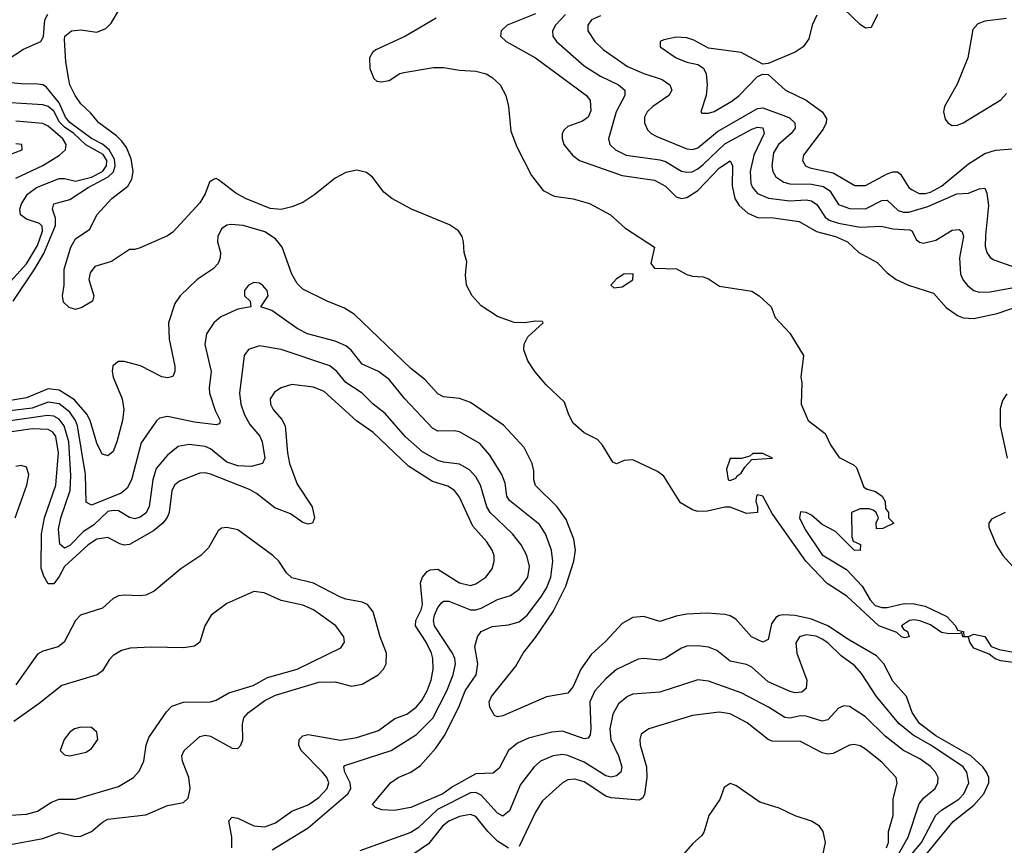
# Model space of a CAD drawing. Header units: inches. Extents: x 1308407 to 1441228, y 959628 to 1036311.
# Tile 554 of 656: x 1405724 to 1409362, y 994079 to 997131. Entities that reach past the tile are written whole.
import ezdxf

# ---------------------------------------------------------------- set-up
doc = ezdxf.new("R2010")
doc.units = ezdxf.units.IN
doc.header["$MEASUREMENT"] = 0
doc.layers.add('B4909', color=7, linetype='Continuous')

msp = doc.modelspace()

# ---------------------------------------------------------------- linework, layer by layer
at = {"layer": 'B4909', "color": 5}
for points, elevation in [([(1409413.1, 994753.1), (1409350, 994761.5), (1409329.1, 994769.1), (1409306.4, 994786.4), (1409250, 994807.8), (1409235.1, 994830), (1409230, 994848.7), (1409208.7, 994850), (1409206, 994866), (1409198, 994862), (1409158.7, 994861.3), (1409130, 994866), (1409090, 994894), (1409050.5, 994909.5), (1409030, 994913.3), (1409012, 994910), (1408982, 994890), (1408990, 994878.8), (1409004.7, 994870), (1409011.3, 994850), (1408994, 994846), (1408982.7, 994850), (1408965.5, 994865.5), (1408899.4, 994890), (1408780.6, 995000.6), (1408707.4, 995047.4), (1408629, 995129), (1408505.1, 995305.1), (1408470, 995369.2), (1408450, 995374.5), (1408447.4, 995370), (1408444.4, 995350), (1408451, 995330), (1408450, 995309), (1408410, 995306), (1408350, 995329), (1408330, 995329), (1408265.4, 995314.6), (1408230, 995313.2), (1408210, 995319.3), (1408165.6, 995345.6), (1408104, 995444), (1408081.3, 995461.3), (1407990, 995503.5), (1407958.4, 995501.6), (1407930, 995489.3), (1407916, 995496), (1407878.1, 995558.1), (1407859.1, 995579.1), (1407810, 995604.3), (1407770, 995639.9), (1407753.9, 995670), (1407737.4, 995717.4), (1407670, 995781.6), (1407628.2, 995830), (1407602.1, 995870), (1407587.1, 995910), (1407588.2, 995931.8), (1407601.6, 995958.4), (1407658.4, 996010), (1407655.6, 996015.6), (1407630, 996016.8), (1407590.2, 996009.8), (1407551.7, 996011.7), (1407490, 996034), (1407430, 996073.2), (1407395.7, 996110), (1407375.3, 996150), (1407371.9, 996188.1), (1407376.3, 996236.3), (1407367.3, 996270), (1407364.7, 996310), (1407359.1, 996330), (1407346.3, 996350), (1407312, 996372), (1407171.5, 996430), (1407099.8, 996470), (1407070, 996493.3), (1407028.5, 996548.5), (1407006.2, 996566.1), (1406970, 996574.3), (1406930, 996566.2), (1406890, 996545.4), (1406814.9, 996485.1), (1406770, 996455.3), (1406730, 996438.5), (1406690, 996428.7), (1406650, 996432.8), (1406559, 996470), (1406523, 996490), (1406458.7, 996538.7), (1406450, 996543.4), (1406440.2, 996539.8), (1406426.1, 996530), (1406410, 996486.9), (1406390, 996454.2), (1406290, 996345.4), (1406270, 996331.9), (1406170, 996287.3), (1406150, 996280.9), (1406130, 996280.9), (1406063.1, 996236.9), (1406001.6, 996218.4), (1405984.5, 996195.5), (1405979.7, 996170), (1405998.7, 996110), (1405993.4, 996090), (1405953.4, 996066.6), (1405930, 996059.7), (1405906.7, 996066.7), (1405886.7, 996086.7), (1405882, 996110), (1405888.4, 996150), (1405889.1, 996209.1), (1405913, 996290), (1405930, 996320.7), (1405983.9, 996356.1), (1406009.1, 996410), (1406064.3, 996470), (1406124.5, 996515.5), (1406138.7, 996541.3), (1406144.2, 996570), (1406136.9, 996616.9), (1406118.8, 996658.8), (1406101.5, 996681.5), (1406081.7, 996701.7), (1406016.5, 996750), (1405986.2, 996786.1), (1405950, 996819.2), (1405929, 996850), (1405910, 996889.3), (1405905.7, 996910), (1405894.9, 996974.9), (1405890, 997057.3), (1405891.8, 997070), (1405916.4, 997090), (1405950, 997093.2), (1406010, 997084.9), (1406042.3, 997097.7), (1406062.2, 997117.8), (1406093.7, 997170)], 2580), ([(1408893.7, 997150), (1408870, 997101.4), (1408850, 997099.8), (1408830, 997112.8), (1408770, 997170.6)], 2680), ([(1405677.6, 996982.4), (1405737.9, 997022.1), (1405803, 997050), (1405812, 997068), (1405817.2, 997130), (1405828.7, 997151.3)], 2620), ([(1407263.6, 997136.4), (1407150, 997069.9), (1407040.2, 997019.8), (1407027.8, 997010), (1407017.4, 996990), (1407018.2, 996950), (1407033, 996913), (1407044, 996904), (1407060.9, 996900.9), (1407090, 996906.3), (1407128.8, 996931.3), (1407143.9, 996936.1), (1407253.8, 996953.8), (1407290, 996954.5), (1407350, 996944.2), (1407410, 996940.6), (1407448.2, 996930), (1407470, 996917.5), (1407500.1, 996890), (1407520.1, 996850), (1407530.1, 996810), (1407538.9, 996718.9), (1407561.2, 996661.2), (1407615.4, 996555.4), (1407659.1, 996499.1), (1407698.9, 996478.9), (1407770, 996468.8), (1407830, 996451.3), (1407907.4, 996410), (1407960.9, 996360.9), (1408070.2, 996290), (1408056.2, 996230), (1408070, 996212.7), (1408151, 996210), (1408190, 996188.4), (1408210, 996182.4), (1408250, 996180.4), (1408270, 996172.4), (1408310, 996145.5), (1408430, 996127.7), (1408457.3, 996110), (1408501, 996070), (1408516, 996030), (1408570, 995972), (1408621, 995890), (1408611, 995810), (1408614.8, 995790), (1408611.3, 995710), (1408638, 995650), (1408701, 995601), (1408719.9, 995559.8), (1408752.7, 995512.7), (1408805.8, 995485.8), (1408815.8, 995475.8), (1408843.5, 995403.5), (1408855.3, 995395.3), (1408886.4, 995386.4), (1408911, 995370), (1408922, 995350), (1408923.6, 995323.6), (1408934, 995310), (1408934, 995290), (1408954, 995270), (1408914, 995250), (1408890, 995248.7), (1408889.1, 995270.9), (1408898, 995290), (1408888.9, 995308.9), (1408878, 995318), (1408863.1, 995323.1), (1408830, 995322.7), (1408798, 995310), (1408799.6, 995219.6), (1408803.6, 995203.6), (1408830.9, 995190.9), (1408830, 995168.7), (1408808, 995170), (1408738.9, 995238.9), (1408690, 995265.2), (1408650, 995299.3), (1408630, 995309.4), (1408610, 995312.3), (1408606.3, 995290), (1408626.8, 995246.8), (1408690, 995152.4), (1408779.1, 995099.1), (1408837.7, 995037.7), (1408866.7, 994986.7), (1408885.5, 994965.5), (1408910, 994958.5), (1408930, 994958.5), (1408993, 994973), (1409030, 994972.4), (1409070, 994962.7), (1409150, 994924.9), (1409182.4, 994890), (1409190, 994874.8), (1409211.3, 994870), (1409212.7, 994852.7), (1409230, 994851.3), (1409250, 994859.3), (1409290, 994850.6), (1409314.1, 994814.1), (1409343.2, 994803.2), (1409410, 994790.2)], 2580), ([(1407630, 997152.6), (1407525.6, 997110), (1407503, 997090), (1407500.6, 997070), (1407521.6, 997050), (1407630.2, 996990), (1407819, 996850), (1407832.2, 996832.2), (1407834.2, 996794.2), (1407825, 996770), (1407804, 996756), (1407750, 996735.4), (1407736.7, 996723.3), (1407728.9, 996710), (1407728.5, 996691.5), (1407735.4, 996670), (1407766.9, 996630), (1407792.3, 996610), (1407950, 996554.4), (1408070, 996537), (1408110, 996515.5), (1408150, 996476.6), (1408170, 996470.1), (1408190, 996474.1), (1408230, 996499.4), (1408310, 996582.8), (1408350, 996609), (1408358.4, 996590), (1408356.7, 996516.7), (1408366.7, 996470), (1408383.4, 996443.4), (1408415.4, 996415.4), (1408450, 996399.3), (1408510, 996397.8), (1408604.3, 996384.3), (1408668.3, 996348.3), (1408738.6, 996330), (1408783.2, 996310), (1408825.5, 996270), (1408893.2, 996233.2), (1408930, 996195), (1408963.2, 996170), (1409008.5, 996150), (1409100.4, 996120.4), (1409147.1, 996067.1), (1409190, 996037), (1409210, 996029.1), (1409250, 996026.2), (1409335.6, 996044.4), (1409430, 996076.8)], 2620), ([(1407741.2, 997150), (1407704.1, 997110), (1407693.6, 997090), (1407694, 997070), (1407707.7, 997050), (1407810, 996960.7), (1407870, 996922.2), (1407937.5, 996890), (1407960.2, 996870), (1407959.8, 996850), (1407928.1, 996790), (1407900.6, 996690), (1407905, 996670), (1407925.4, 996650), (1407965.7, 996630), (1408090, 996612.7), (1408110, 996606.2), (1408170, 996571), (1408190, 996566.8), (1408208.7, 996568.7), (1408230, 996578.9), (1408250, 996595.5), (1408330, 996671.6), (1408430, 996725.8), (1408450, 996733.2), (1408470, 996730.6), (1408475.7, 996710), (1408437.3, 996630), (1408422.9, 996570), (1408425.3, 996525.3), (1408431.6, 996510), (1408450, 996487.7), (1408490.7, 996470.7), (1408570, 996461.7), (1408630, 996465), (1408650, 996461.3), (1408670, 996448.1), (1408700.4, 996400.4), (1408714.8, 996390), (1408750, 996378.2), (1408830, 996363.5), (1408907.9, 996367.9), (1408950, 996358.1), (1409013.9, 996353.9), (1409021.1, 996350), (1409037.6, 996317.6), (1409048.5, 996308.5), (1409064.5, 996304.4), (1409110, 996315.3), (1409170, 996352.8), (1409195.3, 996355.3), (1409206.5, 996346.5), (1409211.1, 996330), (1409196.9, 996250), (1409200.6, 996190), (1409210, 996168.1), (1409227.1, 996147.1), (1409250, 996130.1), (1409270, 996123.6), (1409310, 996124.5), (1409390, 996139.1)], 2640), ([(1407870, 997144.6), (1407837.5, 997130), (1407823.2, 997110), (1407824.1, 997090), (1407850, 997050.2), (1407880.7, 997020.7), (1407970, 996958.1), (1408030, 996932.2), (1408098.5, 996910), (1408126.5, 996890), (1408133.4, 996870), (1408123, 996850), (1408063.2, 996810), (1408042.8, 996790), (1408033.5, 996770), (1408032.8, 996750), (1408044.1, 996724.1), (1408057.8, 996710), (1408078.7, 996698.7), (1408190, 996652.9), (1408210, 996650.5), (1408230, 996657.2), (1408302.9, 996717.1), (1408450, 996802.5), (1408470, 996805.5), (1408554.4, 996774.4), (1408568.3, 996768.3), (1408588.8, 996750), (1408589.5, 996730), (1408574.8, 996710), (1408528.3, 996670), (1408510, 996639.2), (1408504, 996590), (1408507.5, 996570), (1408517.9, 996550), (1408547.3, 996530), (1408570, 996523.9), (1408650, 996522.9), (1408694.8, 996514.8), (1408717.8, 996497.8), (1408750, 996448.1), (1408790, 996432.6), (1408850, 996431.3), (1408910, 996462.3), (1408930, 996463.6), (1408970, 996425.9), (1408990, 996418.8), (1409010, 996419.4), (1409080.3, 996439.7), (1409186.5, 996486.5), (1409230, 996489.4), (1409270, 996506), (1409290, 996507.9), (1409298.4, 996490), (1409304.2, 996444.2), (1409292.8, 996332.8), (1409292.2, 996292.2), (1409297.3, 996270), (1409310, 996252.2), (1409323.5, 996243.5), (1409390, 996219.4)], 2660), ([(1408670, 997147), (1408652.8, 997110), (1408640, 997060), (1408619.5, 997030), (1408589.3, 997010.7), (1408490, 996969.3), (1408470, 996966), (1408390, 997009.8), (1408270, 997025.7), (1408215.4, 997055.4), (1408190, 997064.1), (1408150, 997066.6), (1408104.4, 997055.6), (1408090.5, 997050), (1408090.3, 997030), (1408150.3, 996990), (1408190, 996974.2), (1408230, 996965.6), (1408250.9, 996950.9), (1408261.3, 996930), (1408264.8, 996890), (1408260.5, 996850), (1408241.6, 996790), (1408245.4, 996785.4), (1408270, 996784.6), (1408290, 996791.1), (1408355.8, 996830), (1408382.9, 996850), (1408450, 996920.2), (1408470, 996929.1), (1408490, 996927.8), (1408554.3, 996870), (1408630, 996833.7), (1408689.7, 996789.7), (1408706, 996766), (1408704.7, 996750), (1408693.5, 996726.5), (1408620.5, 996630), (1408616.6, 996610), (1408621.2, 996601.2), (1408628.3, 996590), (1408643.7, 996583.7), (1408730, 996565.1), (1408810, 996518.4), (1408850, 996517.5), (1408930, 996561.1), (1408950, 996568.6), (1408967.9, 996567.9), (1408979.4, 996559.4), (1409010, 996511), (1409021.5, 996501.5), (1409048.1, 996488.1), (1409070, 996487.9), (1409090, 996493.6), (1409130, 996515.3), (1409230, 996598.2), (1409290, 996635.9), (1409330, 996648.8), (1409392.9, 996652.9)], 2680), ([(1409370, 997134.5), (1409290, 997125.5), (1409264.1, 997115.9), (1409245.7, 997094.3), (1409228, 996990), (1409187.7, 996892.3), (1409142, 996810), (1409137.6, 996790), (1409143.4, 996763.4), (1409153.4, 996750), (1409170, 996739.5), (1409190, 996740.3), (1409210, 996749.1), (1409350, 996835), (1409370, 996857.4)], 2720), ([(1405700.8, 996090), (1405780.9, 996210), (1405813, 996267), (1405857.1, 996370), (1405856.8, 996396.8), (1405845.1, 996430), (1405850.4, 996449.6), (1405910, 996466.7), (1405977.6, 996510), (1406050.7, 996549.3), (1406071, 996569), (1406077.3, 996590), (1406074.7, 996614.7), (1406055.5, 996650), (1406030, 996670.9), (1405990, 996691.4), (1405910, 996750.9), (1405894, 996770), (1405870, 996823.2), (1405822, 996882), (1405810, 996889.9), (1405790, 996892.8), (1405730, 996893.1), (1405650, 996900.4)], 2620), ([(1405690, 996162.5), (1405750, 996228.7), (1405790, 996296.1), (1405808.6, 996348.6), (1405807.1, 996367.1), (1405797.6, 996377.6), (1405750, 996393.7), (1405727.4, 996410), (1405724.9, 996430), (1405731.5, 996450), (1405753.8, 996486.1), (1405786.8, 996510), (1405870, 996543.7), (1405890, 996543.9), (1405930, 996533.8), (1405990, 996549.2), (1406030, 996569.9), (1406045.4, 996590), (1406046.2, 996610), (1406032.6, 996632.6), (1405968.3, 996668.3), (1405924.1, 996710), (1405890, 996732.9), (1405871.7, 996751.7), (1405850, 996792.3), (1405830, 996809.9), (1405810, 996816), (1405610, 996828.7)], 2640), ([(1405710, 996544.7), (1405810, 996591.6), (1405872, 996630), (1405893.4, 996650), (1405896, 996670), (1405883.2, 996690), (1405830, 996737.7), (1405810, 996746.4), (1405710, 996755.1)], 2660), ([(1405682, 996630), (1405733.3, 996650), (1405732, 996670), (1405710, 996672.3)], 2680), ([(1409027.7, 993990), (1409172.9, 994167.1), (1409250, 994227.3), (1409287.1, 994270), (1409305.9, 994310), (1409305.4, 994330), (1409297.2, 994350), (1409282.8, 994370), (1409238.9, 994410), (1409110, 994484.5), (1409049.6, 994530), (1409022.1, 994570), (1409001.1, 994630), (1408950, 994685.9), (1408917.8, 994750), (1408890, 994779.9), (1408790, 994837.6), (1408710, 994890.7), (1408650, 994915.7), (1408590, 994928.9), (1408548.4, 994931.6), (1408530, 994928.7), (1408518.4, 994921.6), (1408502.4, 994897.6), (1408490, 994839.6), (1408470.1, 994829.8), (1408428.3, 994850), (1408370, 994915.5), (1408350, 994927.5), (1408330, 994931.9), (1408262.9, 994937.1), (1408190, 994934.1), (1408150, 994926.7), (1408090, 994906.6), (1408030, 994925.4), (1407990, 994921.6), (1407950, 994898.9), (1407890, 994833.8), (1407835.6, 994784.4), (1407797.2, 994730), (1407770, 994666.2), (1407750, 994641.5), (1407671.3, 994628.7), (1407510, 994558.5), (1407490, 994554), (1407478.9, 994558.9), (1407461.6, 994590), (1407458.7, 994610), (1407468.2, 994630), (1407558.2, 994741.8), (1407584.6, 994790), (1407630, 994847), (1407695.9, 994944.1), (1407742.9, 995037.1), (1407772.3, 995130), (1407777.5, 995170), (1407771.3, 995211.3), (1407743.6, 995283.6), (1407710, 995329.8), (1407630, 995409.8), (1407623.7, 995430), (1407623.7, 995463.7), (1407617.4, 995490), (1407588.9, 995550), (1407512, 995632), (1407390, 995716.5), (1407350, 995730.6), (1407290, 995737), (1407270, 995747.6), (1407220.8, 995800.8), (1407170, 995841.1), (1406961.6, 996041.6), (1406925.1, 996065.1), (1406860.4, 996090), (1406770, 996134.8), (1406750, 996156.1), (1406730, 996189.8), (1406694.1, 996290), (1406670, 996321.1), (1406630, 996346.5), (1406550.2, 996369.8), (1406505.7, 996374.3), (1406490, 996370.9), (1406470, 996357.4), (1406456.2, 996330), (1406455.6, 996310), (1406466.2, 996270), (1406465.5, 996250), (1406457.8, 996230), (1406439.6, 996210), (1406379.7, 996170), (1406316.9, 996110), (1406298, 996082), (1406273.8, 996010), (1406277, 995950), (1406298, 995850), (1406298, 995830), (1406290, 995812), (1406270, 995806.6), (1406250, 995810.8), (1406171.2, 995851.2), (1406110, 995867.3), (1406090, 995867.4), (1406069, 995851), (1406065.7, 995830), (1406069.5, 995810), (1406103.6, 995730), (1406108.9, 995690), (1406104.6, 995650), (1406083.4, 995570), (1406070, 995535.1), (1406050, 995518.7), (1406030, 995524.4), (1406026.9, 995530), (1406010, 995565.4), (1405984.9, 995650), (1405972.8, 995672.8), (1405926.3, 995726.3), (1405870, 995761.6), (1405830, 995766.8), (1405750, 995733.1), (1405630, 995713.6)], 2620), ([(1409016.6, 994043.4), (1409056, 994090), (1409109.7, 994190.3), (1409130.4, 994209.6), (1409194.3, 994250), (1409212.6, 994270), (1409231.2, 994310), (1409223.4, 994350), (1409209.9, 994370), (1409091.5, 994450), (1409026.3, 994486.3), (1408973.2, 994530), (1408889.9, 994630), (1408834.3, 994714.3), (1408810, 994742.4), (1408759.6, 994779.6), (1408710, 994827.8), (1408690, 994841.6), (1408667.9, 994852.1), (1408630, 994857.3), (1408605.6, 994850), (1408591.7, 994828.3), (1408596, 994790), (1408632.7, 994690), (1408630, 994659.5), (1408614.9, 994645.1), (1408590, 994642.6), (1408571.8, 994648.2), (1408490, 994684), (1408430, 994738.4), (1408410, 994748.1), (1408350, 994760.2), (1408299.8, 994799.8), (1408270, 994812), (1408230, 994816.9), (1408190, 994814.9), (1408170, 994808.5), (1408110, 994771.2), (1408090, 994764.2), (1408030, 994769.8), (1408010, 994767.5), (1407930, 994728.7), (1407890, 994694.7), (1407849.2, 994650), (1407830.5, 994610), (1407835.1, 994510), (1407832.7, 994487.3), (1407824.8, 994475.2), (1407810, 994472.5), (1407730, 994501.1), (1407690, 994497.5), (1407604.5, 994475.5), (1407563.2, 994456.8), (1407530.8, 994430), (1407495.5, 994364.5), (1407473.8, 994346.2), (1407410, 994343.1), (1407324.1, 994295.9), (1407287.8, 994270), (1407170, 994219), (1407108.2, 994208.2), (1407062, 994210), (1407038.7, 994218.7), (1407027.8, 994230), (1407094.7, 994310), (1407122.4, 994330), (1407170, 994350.1), (1407205.8, 994374.2), (1407261.5, 994438.5), (1407294.3, 994485.7), (1407347.2, 994590), (1407370, 994650.1), (1407410.8, 994710), (1407417.7, 994750), (1407405.9, 994814.1), (1407416.5, 994850), (1407428.9, 994870), (1407470, 994887.5), (1407530, 994893.7), (1407570, 994905.2), (1407599.4, 994930), (1407650, 994996.2), (1407670.6, 995030), (1407686.6, 995070), (1407694.2, 995130), (1407689, 995170), (1407667.8, 995230), (1407644.8, 995264.8), (1407533.6, 995353.6), (1407524.7, 995370), (1407517.8, 995417.8), (1407506.3, 995450), (1407461.7, 995521.7), (1407424.3, 995564.3), (1407350, 995607.6), (1407330, 995611.6), (1407270, 995610.4), (1407250, 995620.5), (1407147.4, 995730), (1407090, 995800.6), (1407050, 995829.9), (1406990, 995857.8), (1406949.2, 995909.2), (1406930, 995925), (1406890, 995942.7), (1406788.2, 995970), (1406749.7, 995990), (1406655.5, 996055.5), (1406615.3, 996070), (1406642, 996110), (1406639.3, 996130), (1406621.6, 996150), (1406610, 996156.8), (1406590, 996159.1), (1406570, 996149.6), (1406555.3, 996130), (1406555.5, 996110), (1406576, 996090), (1406578, 996070), (1406530, 996061), (1406467.9, 996032.1), (1406441.2, 996010), (1406414.3, 995970), (1406408.7, 995930), (1406432, 995830), (1406424.2, 995770), (1406425.8, 995750), (1406446.7, 995686.7), (1406464.6, 995650), (1406462.8, 995637.2), (1406450, 995633), (1406370, 995643.7), (1406270, 995663.9), (1406241.4, 995658.6), (1406230, 995648.7), (1406173.7, 995566.3), (1406137.6, 995430), (1406120.9, 995399.1), (1406099.1, 995380.9), (1405990, 995337), (1405970, 995347.8), (1405967.1, 995450), (1405937.6, 995630), (1405930.2, 995650), (1405910, 995679.9), (1405870, 995711.2), (1405830, 995716.7), (1405770, 995695.6), (1405604.4, 995675.6)], 2640), ([(1406657.5, 994062.5), (1406790, 994143.8), (1406936.6, 994270), (1406947.9, 994290), (1406945.5, 994310), (1406925.5, 994350), (1406922.3, 994370), (1406925.8, 994374.2), (1407097.1, 994430), (1407191.1, 994488.9), (1407250.4, 994549.6), (1407303.1, 994650), (1407326.3, 994710), (1407334.9, 994750), (1407332.6, 994770), (1407323.1, 994790), (1407257.1, 994890), (1407253.7, 994910), (1407257.6, 994930), (1407270, 994958.2), (1407283.8, 994976.3), (1407290, 994982.3), (1407310, 994981.9), (1407390, 994950.1), (1407410, 994949.4), (1407430, 994955.3), (1407490, 994987.3), (1407537.6, 995002.4), (1407570, 995025.5), (1407601.5, 995070), (1407607.7, 995110), (1407598.5, 995150), (1407577, 995190), (1407545.8, 995230), (1407462.3, 995310), (1407450.9, 995330.9), (1407427.6, 995410), (1407410, 995441), (1407386.5, 995466.5), (1407350, 995488.3), (1407290, 995495.3), (1407270, 995501.8), (1407213.3, 995533.3), (1407150, 995588.7), (1407075.2, 995675.2), (1407030.6, 995710), (1406989.9, 995750), (1406930, 995789.3), (1406896.5, 995830), (1406870, 995851), (1406690, 995912), (1406610, 995924.9), (1406570, 995912.2), (1406554.2, 995890), (1406536.3, 995750), (1406541.4, 995710), (1406555, 995670), (1406574.9, 995634.9), (1406611.2, 995591.2), (1406620.1, 995570), (1406630.1, 995510), (1406621.1, 995490), (1406580, 995480), (1406530, 995481.3), (1406490, 995495.7), (1406430, 995545.3), (1406410, 995553.5), (1406350, 995560.4), (1406310, 995553.3), (1406270, 995521.6), (1406228.2, 995471.8), (1406216, 995430), (1406203.3, 995330), (1406190, 995306.4), (1406170, 995292.3), (1406150, 995285.9), (1406130, 995290.5), (1406090, 995315.2), (1406070, 995317.4), (1406050, 995312.8), (1405996.9, 995263.1), (1405960.5, 995239.5), (1405910, 995187.1), (1405890, 995177.2), (1405872.4, 995192.4), (1405867.3, 995247.3), (1405876.2, 995290), (1405911.2, 995391.2), (1405913.5, 995446.5), (1405905.4, 995570), (1405888.9, 995630), (1405870, 995654.6), (1405850, 995665.3), (1405827.3, 995667.3), (1405630, 995639.6)], 2660), ([(1406507.9, 994070), (1406508.4, 994110), (1406497.5, 994170), (1406510, 994183.5), (1406530, 994179.6), (1406590, 994151.1), (1406630, 994147.5), (1406670, 994162.8), (1406730, 994205.7), (1406790, 994228.7), (1406830, 994255.6), (1406860.9, 994290), (1406866.3, 994310), (1406858.7, 994330), (1406842.9, 994350), (1406764.6, 994430), (1406756.3, 994450), (1406756.8, 994470), (1406770, 994483.9), (1406790, 994488.7), (1406910, 994468.4), (1406970, 994477.8), (1407050, 994503.4), (1407110, 994547.6), (1407155.3, 994564.7), (1407189.9, 994590), (1407210, 994614.8), (1407229.7, 994650.3), (1407244.5, 994690), (1407251.8, 994730), (1407251.1, 994770), (1407246.2, 994790), (1407226.9, 994830), (1407187.4, 994890), (1407188.6, 994910), (1407208.2, 994950), (1407212.8, 994970), (1407205.8, 995050), (1407213, 995070), (1407230, 995091.3), (1407242, 995098), (1407270, 995100.6), (1407350, 995049.6), (1407390, 995039.8), (1407410, 995045.3), (1407447.1, 995070), (1407470, 995101.1), (1407478.1, 995130), (1407477.5, 995150), (1407469.9, 995170), (1407450, 995200.7), (1407399.3, 995259.3), (1407350, 995365.6), (1407331.3, 995391.2), (1407306.9, 995406.9), (1407250, 995424.2), (1407160.4, 995480.4), (1407030, 995605.3), (1406968.5, 995648.5), (1406850, 995756.6), (1406810, 995772.8), (1406730, 995782), (1406690.4, 995770), (1406666.5, 995753.5), (1406650.2, 995730), (1406651, 995710), (1406661.4, 995690), (1406693.5, 995653.5), (1406705.5, 995630), (1406713.5, 995530), (1406721, 995490), (1406750, 995414.2), (1406805, 995330), (1406814, 995290), (1406806.8, 995270), (1406790, 995266), (1406770, 995273), (1406724.6, 995304.6), (1406666.7, 995326.7), (1406599.6, 995379.6), (1406574.1, 995394.1), (1406430, 995451.4), (1406410, 995456.5), (1406390, 995454.7), (1406314.6, 995425.4), (1406296.6, 995410), (1406286.2, 995390), (1406277.1, 995310), (1406269.5, 995290.5), (1406252.9, 995270), (1406218.4, 995241.6), (1406130, 995191.4), (1406110, 995188.7), (1406093.8, 995193.8), (1406050, 995217.3), (1406010, 995210.5), (1405977.5, 995190), (1405890.1, 995110), (1405870, 995072.3), (1405850, 995046.1), (1405830, 995046), (1405813.7, 995073.7), (1405804, 995104), (1405805.1, 995230), (1405816.6, 995290), (1405858.1, 995410), (1405867.6, 995530), (1405857.6, 995590), (1405846.5, 995606.5), (1405830, 995616.1), (1405770, 995618.8), (1405670, 995603.6)], 2680), ([(1409372.4, 995747.6), (1409356.3, 995723.7), (1409347.4, 995692.6), (1409347.4, 995630), (1409372.6, 995510)], 2620), ([(1405708.1, 995290), (1405750.8, 995410), (1405757.7, 995450), (1405750, 995477.3), (1405730, 995483), (1405710, 995479.9)], 2720), ([(1409365.8, 995310), (1409315.7, 995284.3), (1409305.1, 995270), (1409305.3, 995254.7), (1409332.4, 995190), (1409356.5, 995150), (1409430.1, 995070)], 2620), ([(1405690, 994082.3), (1405810, 994105), (1405870, 994126.3), (1405930, 994111.6), (1405950, 994113), (1405989.8, 994130), (1406030, 994165.3), (1406050, 994175.7), (1406190, 994191.6), (1406270, 994226), (1406330, 994238), (1406346.3, 994253.6), (1406354.7, 994290), (1406349.9, 994330), (1406326, 994390), (1406324.1, 994410), (1406332.5, 994430), (1406390, 994482), (1406410, 994486.4), (1406430, 994482.8), (1406510, 994439), (1406530, 994437.6), (1406541.3, 994450), (1406548.6, 994470), (1406547.1, 994527.1), (1406552.7, 994550), (1406569.9, 994570.1), (1406630, 994614.5), (1406670, 994634.6), (1406830, 994681.9), (1406890, 994683.6), (1406950, 994667.6), (1406990, 994675.1), (1407048.9, 994710), (1407069.1, 994730), (1407078.1, 994750), (1407079.7, 994790), (1407056.2, 994850), (1407030, 994942.6), (1407010, 994968.9), (1406990, 994978), (1406930, 994988.9), (1406910, 994996.7), (1406810, 995048.4), (1406730, 995068), (1406710, 995086.5), (1406681.4, 995130), (1406660.2, 995150), (1406530, 995245.5), (1406490, 995254.5), (1406470, 995251.3), (1406458.1, 995241.9), (1406421.7, 995178.3), (1406394.3, 995150), (1406319.2, 995100.8), (1406221.6, 995018.4), (1406190, 995004.5), (1406170, 995001), (1406110, 995004.2), (1406090, 995001), (1406070, 994991.1), (1406030, 994955.3), (1405949.6, 994930.4), (1405930.1, 994909.9), (1405888.4, 994830), (1405866.7, 994813.3), (1405810, 994796.6), (1405790, 994785.4), (1405710, 994672.5)], 2720), ([(1405690, 994190.8), (1405750, 994194.6), (1405790, 994205.5), (1405841.7, 994238.3), (1405869.9, 994250.1), (1405930.2, 994250.2), (1406090, 994296.8), (1406144.4, 994330), (1406166.4, 994353.6), (1406182.5, 994390), (1406191.3, 994450), (1406201.9, 994478.1), (1406266.7, 994573.3), (1406286.6, 994593.4), (1406330, 994608.7), (1406429.8, 994610.2), (1406450, 994615.9), (1406497.5, 994642.5), (1406587.6, 994670), (1406640, 994700), (1406750, 994730.5), (1406910.6, 994809.4), (1406924, 994830), (1406921.5, 994850), (1406891.9, 994890), (1406809.8, 994950), (1406770, 994967.3), (1406690, 994984.7), (1406627.1, 995012.9), (1406590, 995017.4), (1406490, 994972.6), (1406432.4, 994930), (1406408.8, 994890), (1406390.3, 994830), (1406370, 994815.1), (1406331.3, 994808.7), (1406210, 994811.8), (1406132.1, 994808), (1406100.8, 994799.2), (1406070, 994781.3), (1406054.6, 994765.4), (1406030, 994724.7), (1406010.4, 994710), (1405879.5, 994670), (1405796.7, 994603.3), (1405703.3, 994536.7)], 2740), ([(1408950.2, 994010), (1409007.6, 994110), (1409047.5, 994232.5), (1409065.4, 994254.6), (1409106.6, 994290), (1409116.5, 994310), (1409117.9, 994330), (1409108.5, 994350), (1409090, 994371), (1409050, 994398.7), (1408989.4, 994429.4), (1408922.6, 994482.6), (1408850, 994554.8), (1408790, 994592.9), (1408770, 994594.8), (1408750, 994585.7), (1408710, 994543.2), (1408690, 994537.9), (1408630, 994557.1), (1408610, 994557.9), (1408570, 994549.9), (1408551.8, 994551.8), (1408491.7, 994590), (1408390, 994642.4), (1408270, 994686.2), (1408230, 994690.6), (1408090, 994645.9), (1407990, 994637.8), (1407970, 994629.2), (1407937.5, 994602.5), (1407915.8, 994564.2), (1407905.2, 994510), (1407909.2, 994469.2), (1407937, 994410), (1407948.7, 994370), (1407945.3, 994350), (1407930, 994336.5), (1407910, 994331.7), (1407890, 994335.8), (1407810, 994386.7), (1407750, 994411.7), (1407730, 994414.8), (1407695.3, 994410), (1407649, 994391), (1407625.3, 994370), (1407575.3, 994304.7), (1407533.7, 994206.3), (1407510, 994187.6), (1407490, 994197.9), (1407430, 994265.2), (1407410, 994274.5), (1407390, 994273.7), (1407267.8, 994212.2), (1407196.5, 994143.5), (1407170, 994126.5), (1406981.4, 994058.6)], 2660), ([(1408927.7, 994070), (1408934.6, 994090), (1408934.5, 994130), (1408952.3, 994190), (1408951.5, 994250), (1408966.6, 994310), (1408963.5, 994330), (1408910, 994387), (1408850, 994434.4), (1408830, 994446.9), (1408807.5, 994452.5), (1408790, 994449.8), (1408730, 994419), (1408710, 994416.2), (1408690, 994420.9), (1408610, 994462.9), (1408504.4, 994464.4), (1408490, 994470.5), (1408411.9, 994531.9), (1408350, 994564.8), (1408308.4, 994571.6), (1408210, 994559.6), (1408049.5, 994510.5), (1408021.2, 994490), (1408015.5, 994470), (1408016.6, 994450), (1408040.1, 994370), (1408041.3, 994330), (1408033.2, 994266.8), (1408026.1, 994253.9), (1408013.4, 994246.6), (1407910, 994255.1), (1407890, 994260.7), (1407810, 994313.9), (1407776.2, 994323.8), (1407750, 994321.6), (1407729.7, 994310.3), (1407655.6, 994244.4), (1407630, 994201.8), (1407570, 994075.1)], 2680), ([(1408671.9, 993948.1), (1408701.3, 994090), (1408693.6, 994130), (1408679.2, 994150), (1408650, 994168.2), (1408590, 994188.4), (1408530, 994217), (1408459.5, 994239.5), (1408370, 994301.1), (1408350, 994307.8), (1408327.3, 994292.7), (1408311.6, 994248.4), (1408270.8, 994189.2), (1408253.5, 994130), (1408244.7, 994115.3), (1408210, 994085.5), (1408170, 994037.7)], 2720), ([(1407530, 994068.5), (1407490, 994094.9), (1407453.7, 994130), (1407410, 994186.1), (1407390, 994193.2), (1407350, 994185.8), (1407310, 994168.9), (1407287.1, 994150), (1407234.5, 994085.5), (1407130, 994014)], 2680)]:
    msp.add_lwpolyline(points, dxfattribs=dict(at, elevation=elevation))
for points, elevation in [([(1407991.7, 996191.7), (1407956.3, 996190), (1407930, 996173.5), (1407908.2, 996150), (1407919.8, 996139.8), (1407950, 996143.6), (1407990, 996169.1)], 2580), ([(1408470, 995528), (1408450, 995528), (1408432.7, 995527.3), (1408422, 995518), (1408391.1, 995508.9), (1408350, 995508.7), (1408336, 995470), (1408342, 995430), (1408350, 995427.7), (1408370, 995436), (1408374.9, 995445.1), (1408390, 995454.8), (1408403.3, 995476.7), (1408430, 995504.7), (1408506, 995510)], 2580), ([(1405950, 994515.6), (1405926.8, 994510), (1405910, 994498), (1405888.2, 994470), (1405874, 994430), (1405890, 994414), (1405910, 994410.5), (1405970, 994424.2), (1405990, 994437.1), (1406012.8, 994470), (1406010, 994497.2), (1405990, 994514.5)], 2760)]:
    msp.add_lwpolyline(points, close=True, dxfattribs=dict(at, elevation=elevation))

doc.saveas('drawing.dxf')
